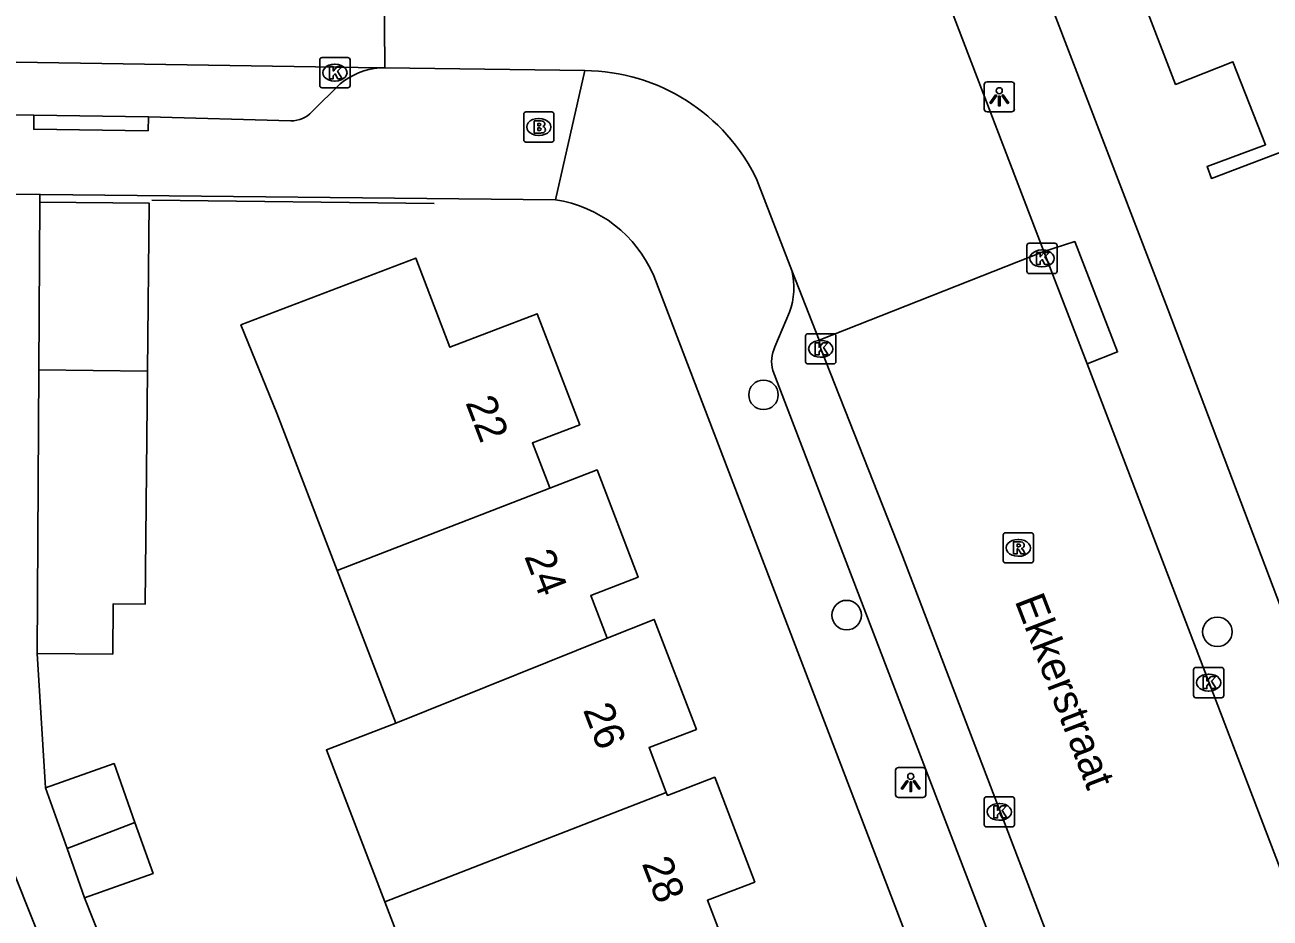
# Model space of a CAD drawing. Extents: x 159265 to 160143, y 383413 to 384319.
# Drawn here: x 159501.71 to 159542.94, y 383603.08 to 383632.66 of the extents above; entities that cross this region are included whole.
import ezdxf

# ---------------------------------------------------------------- set-up
doc = ezdxf.new("R2010")
doc.units = 0
for name, color, linetype in [('IMGEO_Boom', 7, 'Continuous'), ('IMGEO_Brandkraan', 7, 'Continuous'), ('IMGEO_Kolk', 7, 'Continuous'), ('IMGEO_Lichtpunt', 7, 'Continuous'), ('IMGEO_Muur', 7, 'Continuous'), ('IMGEO_Openbare_ruimte_label', 7, 'Continuous'), ('IMGEO_Pand', 7, 'Continuous'), ('IMGEO_Pand_nummerreeks', 7, 'Continuous'), ('IMGEO_Rijbaan_lokaal_gesloten', 7, 'Continuous'), ('IMGEO_Rijbaan_lokaal_open', 7, 'Continuous'), ('IMGEO_Rioolput', 7, 'Continuous'), ('IMGEO_Voetpad_open', 7, 'Continuous')]:
    doc.layers.add(name, color=color, linetype=linetype)

msp = doc.modelspace()

# ---------------------------------------------------------------- linework, layer by layer
at = {"layer": 'IMGEO_Boom'}
for centre in [(159526.163, 383620.414), (159528.916, 383613.118), (159541.193, 383612.564)]:
    msp.add_circle(centre, 0.489, dxfattribs=at)
at = {"layer": 'IMGEO_Brandkraan'}
for p, q in [((159518.224, 383628.858), (159518.224, 383629.71)), ((159518.299, 383629.784), (159519.151, 383629.784)), ((159518.712, 383629.564), (159518.737, 383629.564)), ((159519.225, 383629.71), (159519.225, 383628.858)), ((159519.151, 383628.784), (159518.299, 383628.784)), ((159518.735, 383629.004), (159518.71, 383629.004))]:
    msp.add_line(p, q, dxfattribs=at)
for points in [[(159518.224, 383628.858), (159518.224, 383629.71)], [(159518.299, 383629.784), (159519.151, 383629.784)], [(159519.225, 383629.71), (159519.225, 383628.858)], [(159518.572, 383629.484), (159518.572, 383629.084), (159518.785, 383629.084)], [(159518.803, 383629.484), (159518.572, 383629.484)], [(159518.751, 383629.403), (159518.697, 383629.403), (159518.697, 383629.327)], [(159518.697, 383629.327), (159518.75, 383629.327)], [(159518.759, 383629.251), (159518.697, 383629.251), (159518.697, 383629.17)], [(159518.697, 383629.17), (159518.759, 383629.17)], [(159519.151, 383628.784), (159518.299, 383628.784)]]:
    msp.add_lwpolyline(points, dxfattribs=at)
for centre, radius, start, end in [((159518.301, 383629.708), 0.0765, 91.552, 178.448), ((159518.301, 383629.708), 0.0765, 91.552, 178.448), ((159519.149, 383629.708), 0.0765, 1.552, 88.448), ((159519.149, 383629.708), 0.0765, 1.552, 88.448), ((159518.752, 383629.365), 0.0379, 267.8285, 90.9355), ((159518.76, 383629.21), 0.0404, 269.8759, 90.5077), ((159518.807, 383629.339), 0.145, 59.4692, 91.5367), ((159518.832, 383629.386), 0.0922, 285.5137, 58.1501), ((159518.837, 383629.194), 0.105, 301.3115, 78.989), ((159518.301, 383628.86), 0.0765, 181.552, 268.448), ((159518.301, 383628.86), 0.0765, 181.552, 268.448), ((159518.791, 383629.335), 0.251, 268.6676, 293.5347), ((159519.149, 383628.86), 0.0765, 271.552, 358.448), ((159519.149, 383628.86), 0.0765, 271.552, 358.448)]:
    msp.add_arc(centre, radius, start, end, dxfattribs=at)
for centre, major_axis, ratio, start_param, end_param in [((159518.711, 383629.284), (-0.387, 0.002), 0.722429, 4.712389, 7.853982), ((159518.736, 383629.284), (-0.39, 0.002), 0.717154, 1.570796, 4.712389)]:
    msp.add_ellipse(centre, major_axis=major_axis, ratio=ratio, start_param=start_param, end_param=end_param, dxfattribs=at)
at = {"layer": 'IMGEO_Kolk'}
for p, q in [((159511.472, 383630.658), (159511.472, 383631.51)), ((159511.547, 383631.584), (159512.399, 383631.584)), ((159511.96, 383631.364), (159511.985, 383631.364)), ((159512.473, 383631.51), (159512.473, 383630.658)), ((159511.983, 383630.804), (159511.958, 383630.804)), ((159512.399, 383630.584), (159511.547, 383630.584)), ((159534.959, 383625.431), (159535.811, 383625.431)), ((159534.884, 383624.505), (159534.884, 383625.357)), ((159535.372, 383625.211), (159535.397, 383625.211)), ((159535.885, 383625.357), (159535.885, 383624.505)), ((159535.395, 383624.651), (159535.37, 383624.651)), ((159535.811, 383624.431), (159534.959, 383624.431)), ((159527.559, 383621.51), (159527.559, 383622.362)), ((159527.634, 383622.436), (159528.486, 383622.436)), ((159528.047, 383622.216), (159528.072, 383622.216)), ((159528.56, 383622.362), (159528.56, 383621.51)), ((159528.486, 383621.436), (159527.634, 383621.436)), ((159528.07, 383621.656), (159528.045, 383621.656)), ((159540.403, 383610.458), (159540.403, 383611.31)), ((159540.478, 383611.384), (159541.33, 383611.384)), ((159540.891, 383611.164), (159540.916, 383611.164)), ((159541.404, 383611.31), (159541.404, 383610.458)), ((159540.914, 383610.604), (159540.889, 383610.604)), ((159541.33, 383610.384), (159540.478, 383610.384)), ((159533.471, 383606.176), (159533.471, 383607.028)), ((159533.546, 383607.102), (159534.398, 383607.102)), ((159533.959, 383606.882), (159533.984, 383606.882)), ((159534.472, 383607.028), (159534.472, 383606.176)), ((159534.398, 383606.102), (159533.546, 383606.102)), ((159533.982, 383606.322), (159533.957, 383606.322))]:
    msp.add_line(p, q, dxfattribs=at)
for points in [[(159511.472, 383630.658), (159511.472, 383631.51)], [(159511.547, 383631.584), (159512.399, 383631.584)], [(159511.793, 383631.284), (159511.916, 383631.284), (159511.916, 383631.133), (159512.046, 383631.284), (159512.21, 383631.284), (159512.064, 383631.133), (159512.217, 383630.884), (159512.065, 383630.884), (159511.98, 383631.048), (159511.916, 383630.981), (159511.916, 383630.884), (159511.793, 383630.884), (159511.793, 383631.284)], [(159512.473, 383631.51), (159512.473, 383630.658)], [(159512.399, 383630.584), (159511.547, 383630.584)], [(159534.959, 383625.431), (159535.811, 383625.431)], [(159534.884, 383624.505), (159534.884, 383625.357)], [(159535.205, 383625.131), (159535.328, 383625.131), (159535.328, 383624.98), (159535.458, 383625.131), (159535.622, 383625.131), (159535.476, 383624.98), (159535.629, 383624.731), (159535.477, 383624.731), (159535.392, 383624.895), (159535.328, 383624.828), (159535.328, 383624.731), (159535.205, 383624.731), (159535.205, 383625.131)], [(159535.885, 383625.357), (159535.885, 383624.505)], [(159535.811, 383624.431), (159534.959, 383624.431)], [(159527.559, 383621.51), (159527.559, 383622.362)], [(159527.634, 383622.436), (159528.486, 383622.436)], [(159527.88, 383622.136), (159528.003, 383622.136), (159528.003, 383621.985), (159528.133, 383622.136), (159528.297, 383622.136), (159528.151, 383621.985), (159528.304, 383621.736), (159528.152, 383621.736), (159528.067, 383621.9), (159528.003, 383621.833), (159528.003, 383621.736), (159527.88, 383621.736), (159527.88, 383622.136)], [(159528.56, 383622.362), (159528.56, 383621.51)], [(159528.486, 383621.436), (159527.634, 383621.436)], [(159540.403, 383610.458), (159540.403, 383611.31)], [(159540.478, 383611.384), (159541.33, 383611.384)], [(159540.724, 383611.084), (159540.847, 383611.084), (159540.847, 383610.933), (159540.977, 383611.084), (159541.141, 383611.084), (159540.995, 383610.933), (159541.148, 383610.684), (159540.996, 383610.684), (159540.911, 383610.848), (159540.847, 383610.781), (159540.847, 383610.684), (159540.724, 383610.684), (159540.724, 383611.084)], [(159541.404, 383611.31), (159541.404, 383610.458)], [(159541.33, 383610.384), (159540.478, 383610.384)], [(159533.471, 383606.176), (159533.471, 383607.028)], [(159533.546, 383607.102), (159534.398, 383607.102)], [(159534.472, 383607.028), (159534.472, 383606.176)], [(159533.792, 383606.802), (159533.915, 383606.802), (159533.915, 383606.651), (159534.045, 383606.802), (159534.209, 383606.802), (159534.063, 383606.651), (159534.216, 383606.402), (159534.064, 383606.402), (159533.979, 383606.566), (159533.915, 383606.499), (159533.915, 383606.402), (159533.792, 383606.402), (159533.792, 383606.802)], [(159534.398, 383606.102), (159533.546, 383606.102)]]:
    msp.add_lwpolyline(points, dxfattribs=at)
for centre, start, end in [((159511.549, 383631.508), 91.552, 178.448), ((159511.549, 383631.508), 91.552, 178.448), ((159512.397, 383631.508), 1.552, 88.448), ((159512.397, 383631.508), 1.552, 88.448), ((159511.549, 383630.66), 181.552, 268.448), ((159511.549, 383630.66), 181.552, 268.448), ((159512.397, 383630.66), 271.552, 358.448), ((159512.397, 383630.66), 271.552, 358.448), ((159534.961, 383625.355), 91.552, 178.448), ((159534.961, 383625.355), 91.552, 178.448), ((159535.809, 383625.355), 1.552, 88.448), ((159535.809, 383625.355), 1.552, 88.448), ((159534.961, 383624.507), 181.552, 268.448), ((159534.961, 383624.507), 181.552, 268.448), ((159535.809, 383624.507), 271.552, 358.448), ((159535.809, 383624.507), 271.552, 358.448), ((159527.636, 383622.36), 91.552, 178.448), ((159527.636, 383622.36), 91.552, 178.448), ((159528.484, 383622.36), 1.552, 88.448), ((159528.484, 383622.36), 1.552, 88.448), ((159527.636, 383621.512), 181.552, 268.448), ((159527.636, 383621.512), 181.552, 268.448), ((159528.484, 383621.512), 271.552, 358.448), ((159528.484, 383621.512), 271.552, 358.448), ((159540.48, 383611.308), 91.552, 178.448), ((159540.48, 383611.308), 91.552, 178.448), ((159541.328, 383611.308), 1.552, 88.448), ((159541.328, 383611.308), 1.552, 88.448), ((159540.48, 383610.46), 181.552, 268.448), ((159540.48, 383610.46), 181.552, 268.448), ((159541.328, 383610.46), 271.552, 358.448), ((159541.328, 383610.46), 271.552, 358.448), ((159533.548, 383607.026), 91.552, 178.448), ((159533.548, 383607.026), 91.552, 178.448), ((159534.396, 383607.026), 1.552, 88.448), ((159534.396, 383607.026), 1.552, 88.448), ((159533.548, 383606.178), 181.552, 268.448), ((159533.548, 383606.178), 181.552, 268.448), ((159534.396, 383606.178), 271.552, 358.448), ((159534.396, 383606.178), 271.552, 358.448)]:
    msp.add_arc(centre, 0.0765, start, end, dxfattribs=at)
for centre, major_axis, ratio, start_param, end_param in [((159511.959, 383631.084), (-0.387, 0.002), 0.722429, 4.712389, 7.853982), ((159511.984, 383631.084), (-0.39, 0.002), 0.717154, 1.570796, 4.712389), ((159535.371, 383624.931), (-0.387, 0.002), 0.722429, 4.712389, 7.853982), ((159535.396, 383624.931), (-0.39, 0.002), 0.717154, 1.570796, 4.712389), ((159528.046, 383621.936), (-0.387, 0.002), 0.722429, 4.712389, 7.853982), ((159528.071, 383621.936), (-0.39, 0.002), 0.717154, 1.570796, 4.712389), ((159540.89, 383610.884), (-0.387, 0.002), 0.722429, 4.712389, 7.853982), ((159540.915, 383610.884), (-0.39, 0.002), 0.717154, 1.570796, 4.712389), ((159533.958, 383606.602), (-0.387, 0.002), 0.722429, 4.712389, 7.853982), ((159533.983, 383606.602), (-0.39, 0.002), 0.717154, 1.570796, 4.712389)]:
    msp.add_ellipse(centre, major_axis=major_axis, ratio=ratio, start_param=start_param, end_param=end_param, dxfattribs=at)
at = {"layer": 'IMGEO_Lichtpunt'}
for p, q in [((159534.375, 383630.781), (159533.567, 383630.781)), ((159534.375, 383630.781), (159533.567, 383630.781)), ((159533.473, 383630.686), (159533.473, 383629.879)), ((159533.473, 383630.686), (159533.473, 383629.879)), ((159534.469, 383629.879), (159534.469, 383630.686)), ((159534.469, 383629.879), (159534.469, 383630.686)), ((159533.567, 383629.785), (159534.375, 383629.785)), ((159533.567, 383629.785), (159534.375, 383629.785)), ((159530.539, 383607.978), (159530.539, 383607.171)), ((159530.539, 383607.978), (159530.539, 383607.171)), ((159531.441, 383608.073), (159530.633, 383608.073)), ((159531.441, 383608.073), (159530.633, 383608.073)), ((159531.535, 383607.171), (159531.535, 383607.978)), ((159531.535, 383607.171), (159531.535, 383607.978)), ((159530.633, 383607.077), (159531.441, 383607.077)), ((159530.633, 383607.077), (159531.441, 383607.077))]:
    msp.add_line(p, q, dxfattribs=at)
for points in [[(159533.847, 383630.35), (159533.886, 383630.322), (159533.698, 383630.06), (159533.66, 383630.087), (159533.847, 383630.35)], [(159533.949, 383630.302), (159533.996, 383630.302), (159533.996, 383629.98), (159533.949, 383629.98), (159533.949, 383630.302)], [(159534.059, 383630.322), (159534.097, 383630.349), (159534.284, 383630.087), (159534.245, 383630.059), (159534.059, 383630.322)], [(159530.913, 383607.642), (159530.952, 383607.614), (159530.764, 383607.352), (159530.726, 383607.379), (159530.913, 383607.642)], [(159531.015, 383607.594), (159531.062, 383607.594), (159531.062, 383607.272), (159531.015, 383607.272), (159531.015, 383607.594)], [(159531.125, 383607.614), (159531.163, 383607.641), (159531.35, 383607.379), (159531.311, 383607.351), (159531.125, 383607.614)]]:
    msp.add_lwpolyline(points, dxfattribs=at)
for centre in [(159533.972, 383630.484), (159531.038, 383607.776)]:
    msp.add_circle(centre, 0.0994, dxfattribs=at)
for centre, start, end in [((159533.567, 383630.686), 90, 180), ((159533.567, 383630.686), 90, 180), ((159534.375, 383630.686), 0, 90), ((159534.375, 383630.686), 0, 90), ((159533.567, 383629.879), 180, 270), ((159533.567, 383629.879), 180, 270), ((159534.375, 383629.879), 270, 0), ((159534.375, 383629.879), 270, 360), ((159530.633, 383607.978), 90, 180), ((159530.633, 383607.978), 90, 180), ((159531.441, 383607.978), 0, 90), ((159531.441, 383607.978), 0, 90), ((159530.633, 383607.171), 180, 270), ((159530.633, 383607.171), 180, 270), ((159531.441, 383607.171), 270, 0), ((159531.441, 383607.171), 270, 360)]:
    msp.add_arc(centre, 0.0946, start, end, dxfattribs=at)
at = {"layer": 'IMGEO_Muur'}
msp.add_lwpolyline([(159505.908, 383626.86), (159515.257, 383626.747)], dxfattribs=at)
at = {"layer": 'IMGEO_Pand'}
for points in [[(159552.54, 383637.88), (159548.055, 383636.161), (159550.027, 383631.01), (159540.995, 383627.58), (159540.851, 383627.974), (159542.787, 383628.695), (159541.709, 383631.442), (159539.81, 383630.696), (159536.652, 383638.909), (159538.535, 383639.636)], [(159502.203, 383626.795), (159502.172, 383621.238)], [(159505.772, 383621.202), (159505.828, 383626.758), (159502.203, 383626.795)], [(159512.05, 383614.6), (159510.055, 383619.801), (159508.861, 383622.73), (159514.652, 383624.943), (159515.78, 383621.991), (159518.675, 383623.098), (159520.082, 383619.421), (159518.515, 383618.822), (159519.051, 383617.423), (159519.09, 383617.321)], [(159502.172, 383621.238), (159502.12, 383611.851)], [(159505.772, 383621.202), (159505.694, 383613.483), (159504.635, 383613.494), (159504.619, 383611.825), (159502.12, 383611.851)], [(159502.172, 383621.238), (159505.772, 383621.202)], [(159519.09, 383617.321), (159520.654, 383617.926), (159522.013, 383614.372), (159520.446, 383613.773), (159520.991, 383612.35)], [(159519.09, 383617.321), (159512.05, 383614.6)], [(159513.989, 383609.545), (159512.05, 383614.6)], [(159520.991, 383612.35), (159522.548, 383612.973), (159523.941, 383609.333), (159522.374, 383608.734), (159522.944, 383607.244)], [(159513.989, 383609.545), (159520.991, 383612.35)], [(159513.622, 383603.618), (159511.69, 383608.653), (159513.989, 383609.545)], [(159502.392, 383607.398), (159504.66, 383608.202), (159505.352, 383606.25)], [(159522.944, 383607.244), (159522.981, 383607.147), (159524.548, 383607.746), (159525.876, 383604.275), (159524.309, 383603.676), (159524.881, 383602.181)], [(159502.392, 383607.398), (159503.103, 383605.392)], [(159513.622, 383603.618), (159522.944, 383607.244)], [(159503.103, 383605.392), (159505.352, 383606.25)], [(159505.352, 383606.25), (159505.951, 383604.56), (159503.682, 383603.756)], [(159503.103, 383605.392), (159503.682, 383603.756)], [(159517.863, 383599.449), (159515.557, 383598.575), (159513.622, 383603.618)]]:
    msp.add_lwpolyline(points, dxfattribs=at)
at = {"layer": 'IMGEO_Rijbaan_lokaal_gesloten'}
for points in [[(159536.881, 383621.437), (159535.45, 383625.161)], [(159540.07, 383590.725), (159530.741, 383615.142), (159528.06, 383621.936), (159528.006, 383622.222)], [(159545.909, 383597.831), (159536.881, 383621.437)]]:
    msp.add_lwpolyline(points, dxfattribs=at)
at = {"layer": 'IMGEO_Rijbaan_lokaal_open'}
for points in [[(159535.45, 383625.161), (159524.406, 383653.987)], [(159513.569, 383638.233), (159513.621, 383631.242)], [(159513.452, 383631.245), (159500, 383631.458), (159494.341, 383631.514), (159472.78, 383631.736), (159459.529, 383631.893)], [(159513.621, 383631.242), (159513.452, 383631.245)], [(159520.247, 383631.153), (159513.621, 383631.242)], [(159527.1, 383624.531), (159525.948, 383627.538)], [(159535.45, 383625.161), (159528.006, 383622.222)], [(159528.006, 383622.222), (159527.1, 383624.531)]]:
    msp.add_lwpolyline(points, dxfattribs=at)
msp.add_arc((159520.185, 383624.752), 6.401, 25.7972, 89.4453, dxfattribs=at)
at = {"layer": 'IMGEO_Rioolput'}
for p, q in [((159534.1, 383614.92), (159534.1, 383615.772)), ((159534.175, 383615.846), (159535.027, 383615.846)), ((159534.588, 383615.626), (159534.613, 383615.626)), ((159535.101, 383615.772), (159535.101, 383614.92)), ((159535.027, 383614.846), (159534.175, 383614.846)), ((159534.611, 383615.066), (159534.586, 383615.066))]:
    msp.add_line(p, q, dxfattribs=at)
for points in [[(159534.1, 383614.92), (159534.1, 383615.772)], [(159534.175, 383615.846), (159535.027, 383615.846)], [(159534.689, 383615.544), (159534.437, 383615.546), (159534.437, 383615.146)], [(159535.101, 383615.772), (159535.101, 383614.92)], [(159534.437, 383615.146), (159534.561, 383615.146), (159534.561, 383615.308), (159534.572, 383615.308)], [(159534.615, 383615.465), (159534.561, 383615.465), (159534.561, 383615.384)], [(159534.561, 383615.384), (159534.613, 383615.384)], [(159534.619, 383615.279), (159534.69, 383615.146), (159534.83, 383615.146), (159534.765, 383615.272)], [(159535.027, 383614.846), (159534.175, 383614.846)]]:
    msp.add_lwpolyline(points, dxfattribs=at)
for centre, radius, start, end in [((159534.177, 383615.77), 0.0765, 91.552, 178.448), ((159534.177, 383615.77), 0.0765, 91.552, 178.448), ((159534.688, 383615.434), 0.109, 350.3612, 89.416), ((159535.025, 383615.77), 0.0765, 1.552, 88.448), ((159535.025, 383615.77), 0.0765, 1.552, 88.448), ((159534.571, 383615.255), 0.0533, 26.0293, 88.6989), ((159534.597, 383615.573), 0.19, 274.7715, 282.9687), ((159534.621, 383615.369), 0.0964, 77.0061, 93.1865), ((159534.635, 383615.426), 0.0378, 276.6634, 79.6772), ((159534.686, 383615.434), 0.112, 277.5842, 350.9817), ((159534.67, 383615.219), 0.108, 29.5134, 73.7905), ((159534.177, 383614.922), 0.0765, 181.552, 268.448), ((159534.177, 383614.922), 0.0765, 181.552, 268.448), ((159535.025, 383614.922), 0.0765, 271.552, 358.448), ((159535.025, 383614.922), 0.0765, 271.552, 358.448)]:
    msp.add_arc(centre, radius, start, end, dxfattribs=at)
for centre, major_axis, ratio, start_param, end_param in [((159534.587, 383615.346), (-0.387, 0.002), 0.722429, 4.712389, 7.853982), ((159534.612, 383615.346), (-0.39, 0.002), 0.717154, 1.570796, 4.712389)]:
    msp.add_ellipse(centre, major_axis=major_axis, ratio=ratio, start_param=start_param, end_param=end_param, dxfattribs=at)
at = {"layer": 'IMGEO_Voetpad_open'}
for points in [[(159525.558, 383659.719), (159539.547, 383623.252), (159557.382, 383576.165)], [(159519.279, 383626.874), (159520.247, 383631.153)], [(159512.146, 383630.708), (159511.216, 383629.792)], [(159502, 383629.67), (159500, 383629.689), (159462.49, 383630.053)], [(159505.805, 383629.618), (159505.785, 383629.158), (159502.004, 383629.21), (159502, 383629.67)], [(159502, 383629.67), (159505.805, 383629.618)], [(159510.515, 383629.491), (159505.805, 383629.618)], [(159500.77, 383627.06), (159502.204, 383627.045)], [(159502.204, 383627.045), (159502.203, 383626.795)], [(159519.279, 383626.874), (159502.23, 383627.045), (159502.204, 383627.045)], [(159535.45, 383625.161), (159536.472, 383625.489), (159537.886, 383621.835), (159536.881, 383621.437)], [(159535.827, 383589.588), (159522.528, 383624.356)], [(159527.023, 383623.148), (159526.54, 383622.001)], [(159526.468, 383621.221), (159537.372, 383592.755)], [(159502.12, 383611.851), (159502.392, 383607.398)], [(159504.603, 383596.426), (159501.226, 383604.893), (159496.65, 383603.149)], [(159503.682, 383603.756), (159506.296, 383597.163)]]:
    msp.add_lwpolyline(points, dxfattribs=at)
for centre, radius, start, end in [((159513.648, 383628.913), 2.34, 94.7922, 129.9107), ((159510.551, 383630.373), 0.883, 267.6379, 318.8381), ((159518.645, 383622.701), 4.221, 23.0858, 81.3623), ((159524.848, 383623.963), 2.323, 339.4675, 14.159), ((159527.606, 383621.509), 1.174, 155.235, 194.2172)]:
    msp.add_arc(centre, radius, start, end, dxfattribs=at)

# ---------------------------------------------------------------- texts
at = {"layer": 'IMGEO_Openbare_ruimte_label'}
msp.add_text('Ekkerstraat', height=1, rotation=291.0252, dxfattribs=at).set_placement((159534.472, 383613.593))
at = {"layer": 'IMGEO_Pand_nummerreeks'}
for s, rotation, p in [('22', 290.9299, (159516.287, 383620.158)), ('24', 290.9299, (159518.234, 383615.068)), ('26', 290.9299, (159520.179, 383609.982)), ('28', 290.9325, (159522.127, 383604.893))]:
    msp.add_text(s, height=1, rotation=rotation, dxfattribs=at).set_placement(p)

doc.saveas('drawing.dxf')
